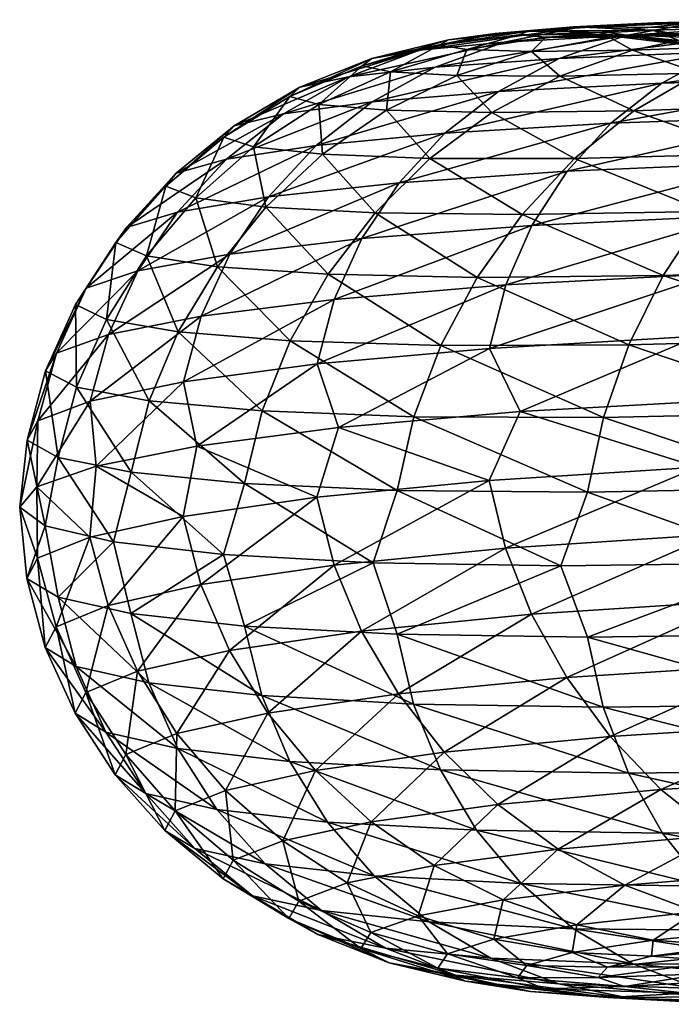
# Model space of a CAD drawing. Header units: metres. Extents: x -44 to 117, y -432 to 89.
# Tile 557 of 656: x -19 to -15.67, y -244.97 to -239.94. Entities that reach past the tile are written whole.
import ezdxf

# ---------------------------------------------------------------- set-up
doc = ezdxf.new("R2010")
doc.units = ezdxf.units.M
doc.layers.add('solid_125568', color=7, linetype='CONTINUOUS')

msp = doc.modelspace()

# ---------------------------------------------------------------- linework, layer by layer
at = {"layer": 'solid_125568'}
for points in [[(-15.161388, -239.943375, 937.069031), (-15.537132, -239.95842, 936.902649), (-16.144577, -239.983261, 938.622803)], [(-15.754086, -239.95871, 938.749451), (-15.161388, -239.943375, 937.069031), (-16.144577, -239.983261, 938.622803)], [(-14.754521, -239.943695, 935.255005), (-15.098618, -240.000183, 935.046082), (-15.899551, -240.024292, 936.730286)], [(-15.537132, -239.95842, 936.902649), (-14.754521, -239.943695, 935.255005), (-15.899551, -240.024292, 936.730286)], [(-14.781064, -239.978516, 937.225403), (-15.161388, -239.943375, 937.069031), (-15.754086, -239.95871, 938.749451)], [(-16.144577, -239.983261, 938.622803), (-16.521233, -240.058823, 938.488708), (-16.955233, -240.099228, 940.303101)], [(-16.568619, -240.013809, 940.397583), (-16.144577, -239.983261, 938.622803), (-16.955233, -240.099228, 940.303101)], [(-16.399488, -240.00177, 942.251343), (-16.806087, -240.04567, 942.207703), (-16.854954, -240.074402, 944.033203)], [(-16.447121, -240.020874, 944.034546), (-16.399488, -240.00177, 942.251343), (-16.854954, -240.074402, 944.033203)], [(-16.167818, -239.979614, 940.483215), (-16.568619, -240.013809, 940.397583), (-16.806087, -240.04567, 942.207703)], [(-16.399488, -240.00177, 942.251343), (-16.167818, -239.979614, 940.483215), (-16.806087, -240.04567, 942.207703)], [(-15.754086, -239.95871, 938.749451), (-16.144577, -239.983261, 938.622803), (-16.568619, -240.013809, 940.397583)], [(-16.167818, -239.979614, 940.483215), (-15.754086, -239.95871, 938.749451), (-16.568619, -240.013809, 940.397583)], [(-15.537132, -239.95842, 936.902649), (-15.899551, -240.024292, 936.730286), (-16.521233, -240.058823, 938.488708)], [(-16.144577, -239.983261, 938.622803), (-15.537132, -239.95842, 936.902649), (-16.521233, -240.058823, 938.488708)], [(-15.988106, -240.009155, 942.283508), (-16.399488, -240.00177, 942.251343), (-16.447121, -240.020874, 944.034546)], [(-15.762246, -239.996323, 940.5578), (-16.167818, -239.979614, 940.483215), (-16.399488, -240.00177, 942.251343)], [(-15.988106, -240.009155, 942.283508), (-15.762246, -239.996323, 940.5578), (-16.399488, -240.00177, 942.251343)], [(-15.098618, -240.000183, 935.046082), (-15.421824, -240.10817, 934.837585), (-16.239925, -240.141693, 936.556152)], [(-15.899551, -240.024292, 936.730286), (-15.098618, -240.000183, 935.046082), (-16.239925, -240.141693, 936.556152)], [(-15.358892, -239.984711, 938.865601), (-15.754086, -239.95871, 938.749451), (-16.167818, -239.979614, 940.483215)], [(-15.762246, -239.996323, 940.5578), (-15.358892, -239.984711, 938.865601), (-16.167818, -239.979614, 940.483215)], [(-15.581579, -240.067688, 942.303406), (-15.762246, -239.996323, 940.5578), (-15.988106, -240.009155, 942.283508)], [(-15.361416, -240.063629, 940.61969), (-15.358892, -239.984711, 938.865601), (-15.762246, -239.996323, 940.5578)], [(-15.581579, -240.067688, 942.303406), (-15.361416, -240.063629, 940.61969), (-15.762246, -239.996323, 940.5578)], [(-15.358892, -239.984711, 938.865601), (-14.781064, -239.978516, 937.225403), (-15.754086, -239.95871, 938.749451)], [(-16.806087, -240.04567, 942.207703), (-17.198303, -240.140976, 942.153625), (-17.248371, -240.17955, 944.019958)], [(-16.854954, -240.074402, 944.033203), (-16.806087, -240.04567, 942.207703), (-17.248371, -240.17955, 944.019958)], [(-16.568619, -240.013809, 940.397583), (-16.955233, -240.099228, 940.303101), (-17.198303, -240.140976, 942.153625)], [(-16.806087, -240.04567, 942.207703), (-16.568619, -240.013809, 940.397583), (-17.198303, -240.140976, 942.153625)], [(-15.899551, -240.024292, 936.730286), (-16.239925, -240.141693, 936.556152), (-16.874937, -240.185898, 938.350464)], [(-16.521233, -240.058823, 938.488708), (-15.899551, -240.024292, 936.730286), (-16.874937, -240.185898, 938.350464)], [(-16.447121, -240.020874, 944.034546), (-16.854954, -240.074402, 944.033203), (-16.713243, -240.095612, 945.854431)], [(-16.308788, -240.032639, 945.813538), (-16.447121, -240.020874, 944.034546), (-16.713243, -240.095612, 945.854431)], [(-16.308788, -240.032639, 945.813538), (-16.713243, -240.095612, 945.854431), (-16.381929, -240.105148, 947.651733)], [(-16.034544, -240.018997, 944.023865), (-15.988106, -240.009155, 942.283508), (-16.447121, -240.020874, 944.034546)], [(-16.034544, -240.018997, 944.023865), (-16.447121, -240.020874, 944.034546), (-16.308788, -240.032639, 945.813538)], [(-15.985439, -240.03299, 947.569153), (-16.308788, -240.032639, 945.813538), (-16.381929, -240.105148, 947.651733)], [(-15.985439, -240.03299, 947.569153), (-16.381929, -240.105148, 947.651733), (-15.866508, -240.099243, 949.405945)], [(-15.899682, -240.021698, 945.760071), (-16.034544, -240.018997, 944.023865), (-16.308788, -240.032639, 945.813538)], [(-15.899682, -240.021698, 945.760071), (-16.308788, -240.032639, 945.813538), (-15.985439, -240.03299, 947.569153)], [(-15.626884, -240.068848, 944.001465), (-15.988106, -240.009155, 942.283508), (-16.034544, -240.018997, 944.023865)], [(-15.495497, -240.063019, 945.695435), (-16.034544, -240.018997, 944.023865), (-15.899682, -240.021698, 945.760071)], [(-15.495497, -240.063019, 945.695435), (-15.626884, -240.068848, 944.001465), (-16.034544, -240.018997, 944.023865)], [(-15.626884, -240.068848, 944.001465), (-15.581579, -240.067688, 942.303406), (-15.988106, -240.009155, 942.283508)], [(-15.584445, -240.01326, 947.473511), (-15.985439, -240.03299, 947.569153), (-15.482441, -240.018295, 949.282715)], [(-15.584445, -240.01326, 947.473511), (-15.899682, -240.021698, 945.760071), (-15.985439, -240.03299, 947.569153)], [(-15.482441, -240.018295, 949.282715), (-15.985439, -240.03299, 947.569153), (-15.866508, -240.099243, 949.405945)], [(-15.188321, -240.046341, 947.367188), (-15.899682, -240.021698, 945.760071), (-15.584445, -240.01326, 947.473511)], [(-15.188321, -240.046341, 947.367188), (-15.495497, -240.063019, 945.695435), (-15.899682, -240.021698, 945.760071)], [(-15.482441, -240.018295, 949.282715), (-15.866508, -240.099243, 949.405945), (-15.172865, -240.074158, 951.097961)], [(-16.955233, -240.099228, 940.303101), (-17.318249, -240.23616, 940.202026), (-17.566544, -240.287842, 942.090515)], [(-17.198303, -240.140976, 942.153625), (-16.955233, -240.099228, 940.303101), (-17.566544, -240.287842, 942.090515)], [(-16.521233, -240.058823, 938.488708), (-16.874937, -240.185898, 938.350464), (-17.318249, -240.23616, 940.202026)], [(-16.955233, -240.099228, 940.303101), (-16.521233, -240.058823, 938.488708), (-17.318249, -240.23616, 940.202026)], [(-16.854954, -240.074402, 944.033203), (-17.248371, -240.17955, 944.019958), (-17.103415, -240.210434, 945.881897)], [(-16.713243, -240.095612, 945.854431), (-16.854954, -240.074402, 944.033203), (-17.103415, -240.210434, 945.881897)], [(-16.713243, -240.095612, 945.854431), (-17.103415, -240.210434, 945.881897), (-16.764425, -240.22934, 947.719421)], [(-16.381929, -240.105148, 947.651733), (-16.713243, -240.095612, 945.854431), (-16.764425, -240.22934, 947.719421)], [(-15.866508, -240.099243, 949.405945), (-16.381929, -240.105148, 947.651733), (-16.237032, -240.232437, 949.512878)], [(-15.866508, -240.099243, 949.405945), (-16.237032, -240.232437, 949.512878), (-15.527251, -240.215881, 951.242676)], [(-15.172865, -240.074158, 951.097961), (-15.866508, -240.099243, 949.405945), (-15.527251, -240.215881, 951.242676)], [(-14.430692, -240.089981, 933.213135), (-14.706332, -240.240265, 932.980103), (-15.716373, -240.267288, 934.634033)], [(-15.421824, -240.10817, 934.837585), (-14.430692, -240.089981, 933.213135), (-15.716373, -240.267288, 934.634033)], [(-17.198303, -240.140976, 942.153625), (-17.566544, -240.287842, 942.090515), (-17.617701, -240.336288, 943.995117)], [(-17.248371, -240.17955, 944.019958), (-17.198303, -240.140976, 942.153625), (-17.617701, -240.336288, 943.995117)], [(-16.239925, -240.141693, 936.556152), (-16.550079, -240.310043, 936.383789), (-17.197197, -240.36377, 938.210876)], [(-16.874937, -240.185898, 938.350464), (-16.239925, -240.141693, 936.556152), (-17.197197, -240.36377, 938.210876)], [(-16.381929, -240.105148, 947.651733), (-16.764425, -240.22934, 947.719421), (-16.237032, -240.232437, 949.512878)], [(-15.421824, -240.10817, 934.837585), (-15.716373, -240.267288, 934.634033), (-16.550079, -240.310043, 936.383789)], [(-16.239925, -240.141693, 936.556152), (-15.421824, -240.10817, 934.837585), (-16.550079, -240.310043, 936.383789)], [(-16.874937, -240.185898, 938.350464), (-17.197197, -240.36377, 938.210876), (-17.648954, -240.423721, 940.096191)], [(-17.318249, -240.23616, 940.202026), (-16.874937, -240.185898, 938.350464), (-17.648954, -240.423721, 940.096191)], [(-17.248371, -240.17955, 944.019958), (-17.617701, -240.336288, 943.995117), (-17.469656, -240.376877, 945.895264)], [(-17.103415, -240.210434, 945.881897), (-17.248371, -240.17955, 944.019958), (-17.469656, -240.376877, 945.895264)], [(-17.318249, -240.23616, 940.202026), (-17.648954, -240.423721, 940.096191), (-17.901968, -240.485168, 942.019165)], [(-17.566544, -240.287842, 942.090515), (-17.318249, -240.23616, 940.202026), (-17.901968, -240.485168, 942.019165)], [(-17.103415, -240.210434, 945.881897), (-17.469656, -240.376877, 945.895264), (-17.123425, -240.405228, 947.770508)], [(-16.764425, -240.22934, 947.719421), (-17.103415, -240.210434, 945.881897), (-17.123425, -240.405228, 947.770508)], [(-16.764425, -240.22934, 947.719421), (-17.123425, -240.405228, 947.770508), (-16.584753, -240.417374, 949.600769)], [(-16.237032, -240.232437, 949.512878), (-16.764425, -240.22934, 947.719421), (-16.584753, -240.417374, 949.600769)], [(-16.237032, -240.232437, 949.512878), (-16.584753, -240.417374, 949.600769), (-15.859788, -240.409424, 951.366028)], [(-15.527251, -240.215881, 951.242676), (-16.237032, -240.232437, 949.512878), (-15.859788, -240.409424, 951.366028)], [(-14.706332, -240.240265, 932.980103), (-14.950357, -240.436859, 932.758911), (-15.977139, -240.472351, 934.438904)], [(-15.716373, -240.267288, 934.634033), (-14.706332, -240.240265, 932.980103), (-15.977139, -240.472351, 934.438904)], [(-15.527251, -240.215881, 951.242676), (-15.859788, -240.409424, 951.366028), (-14.955002, -240.377472, 953.046448)], [(-17.566544, -240.287842, 942.090515), (-17.901968, -240.485168, 942.019165), (-17.954081, -240.54335, 943.958618)], [(-17.617701, -240.336288, 943.995117), (-17.566544, -240.287842, 942.090515), (-17.954081, -240.54335, 943.958618)], [(-15.716373, -240.267288, 934.634033), (-15.977139, -240.472351, 934.438904), (-16.824659, -240.523956, 936.216309)], [(-16.550079, -240.310043, 936.383789), (-15.716373, -240.267288, 934.634033), (-16.824659, -240.523956, 936.216309)], [(-17.617701, -240.336288, 943.995117), (-17.954081, -240.54335, 943.958618), (-17.803186, -240.593506, 945.893555)], [(-17.469656, -240.376877, 945.895264), (-17.617701, -240.336288, 943.995117), (-17.803186, -240.593506, 945.893555)], [(-16.550079, -240.310043, 936.383789), (-16.824659, -240.523956, 936.216309), (-17.482494, -240.586823, 938.072327)], [(-17.197197, -240.36377, 938.210876), (-16.550079, -240.310043, 936.383789), (-17.482494, -240.586823, 938.072327)], [(-17.197197, -240.36377, 938.210876), (-17.482494, -240.586823, 938.072327), (-17.941727, -240.656113, 939.987549)], [(-17.648954, -240.423721, 940.096191), (-17.197197, -240.36377, 938.210876), (-17.941727, -240.656113, 939.987549)], [(-17.469656, -240.376877, 945.895264), (-17.803186, -240.593506, 945.893555), (-17.450321, -240.631165, 947.80304)], [(-17.123425, -240.405228, 947.770508), (-17.469656, -240.376877, 945.895264), (-17.450321, -240.631165, 947.80304)], [(-17.123425, -240.405228, 947.770508), (-17.450321, -240.631165, 947.80304), (-16.90134, -240.652283, 949.666809)], [(-16.584753, -240.417374, 949.600769), (-17.123425, -240.405228, 947.770508), (-16.90134, -240.652283, 949.666809)], [(-14.955002, -240.377472, 953.046448), (-15.859788, -240.409424, 951.366028), (-15.240424, -240.62883, 953.175476)], [(-17.648954, -240.423721, 940.096191), (-17.941727, -240.656113, 939.987549), (-18.198919, -240.726959, 941.940979)], [(-17.901968, -240.485168, 942.019165), (-17.648954, -240.423721, 940.096191), (-18.198919, -240.726959, 941.940979)], [(-16.584753, -240.417374, 949.600769), (-16.90134, -240.652283, 949.666809), (-16.16251, -240.652817, 951.464355)], [(-15.859788, -240.409424, 951.366028), (-16.584753, -240.417374, 949.600769), (-16.16251, -240.652817, 951.464355)], [(-14.950357, -240.436859, 932.758911), (-15.158666, -240.673492, 932.553711), (-16.19977, -240.716904, 934.25592)], [(-15.977139, -240.472351, 934.438904), (-14.950357, -240.436859, 932.758911), (-16.19977, -240.716904, 934.25592)], [(-15.859788, -240.409424, 951.366028), (-16.16251, -240.652817, 951.464355), (-15.240424, -240.62883, 953.175476)], [(-17.901968, -240.485168, 942.019165), (-18.198919, -240.726959, 941.940979), (-18.251877, -240.79451, 943.911255)], [(-17.954081, -240.54335, 943.958618), (-17.901968, -240.485168, 942.019165), (-18.251877, -240.79451, 943.911255)], [(-15.977139, -240.472351, 934.438904), (-16.19977, -240.716904, 934.25592), (-17.059114, -240.776794, 936.056885)], [(-16.824659, -240.523956, 936.216309), (-15.977139, -240.472351, 934.438904), (-17.059114, -240.776794, 936.056885)], [(-17.954081, -240.54335, 943.958618), (-18.251877, -240.79451, 943.911255), (-18.098461, -240.853912, 945.876892)], [(-17.803186, -240.593506, 945.893555), (-17.954081, -240.54335, 943.958618), (-18.098461, -240.853912, 945.876892)], [(-16.824659, -240.523956, 936.216309), (-17.059114, -240.776794, 936.056885), (-17.72613, -240.848236, 937.9375)], [(-17.482494, -240.586823, 938.072327), (-16.824659, -240.523956, 936.216309), (-17.72613, -240.848236, 937.9375)], [(-17.482494, -240.586823, 938.072327), (-17.72613, -240.848236, 937.9375), (-18.191774, -240.926285, 939.878174)], [(-17.941727, -240.656113, 939.987549), (-17.482494, -240.586823, 938.072327), (-18.191774, -240.926285, 939.878174)], [(-17.803186, -240.593506, 945.893555), (-18.098461, -240.853912, 945.876892), (-17.739721, -240.900574, 947.816772)], [(-17.450321, -240.631165, 947.80304), (-17.803186, -240.593506, 945.893555), (-17.739721, -240.900574, 947.816772)], [(-17.941727, -240.656113, 939.987549), (-18.191774, -240.926285, 939.878174), (-18.452562, -241.005966, 941.857605)], [(-18.198919, -240.726959, 941.940979), (-17.941727, -240.656113, 939.987549), (-18.452562, -241.005966, 941.857605)], [(-17.450321, -240.631165, 947.80304), (-17.739721, -240.900574, 947.816772), (-17.181614, -240.930359, 949.710083)], [(-16.90134, -240.652283, 949.666809), (-17.450321, -240.631165, 947.80304), (-17.181614, -240.930359, 949.710083)], [(-16.90134, -240.652283, 949.666809), (-17.181614, -240.930359, 949.710083), (-16.430508, -240.939133, 951.536194)], [(-16.16251, -240.652817, 951.464355), (-16.90134, -240.652283, 949.666809), (-16.430508, -240.939133, 951.536194)], [(-16.16251, -240.652817, 951.464355), (-16.430508, -240.939133, 951.536194), (-15.493108, -240.922852, 953.274475)], [(-15.240424, -240.62883, 953.175476), (-16.16251, -240.652817, 951.464355), (-15.493108, -240.922852, 953.274475)], [(-15.158666, -240.673492, 932.553711), (-15.327347, -240.943954, 932.368652), (-16.380075, -240.994537, 934.088806)], [(-16.19977, -240.716904, 934.25592), (-15.158666, -240.673492, 932.553711), (-16.380075, -240.994537, 934.088806)], [(-18.198919, -240.726959, 941.940979), (-18.452562, -241.005966, 941.857605), (-18.506268, -241.082336, 943.854126)], [(-18.251877, -240.79451, 943.911255), (-18.198919, -240.726959, 941.940979), (-18.506268, -241.082336, 943.854126)], [(-16.19977, -240.716904, 934.25592), (-16.380075, -240.994537, 934.088806), (-17.249022, -241.061966, 935.908813)], [(-17.059114, -240.776794, 936.056885), (-16.19977, -240.716904, 934.25592), (-17.249022, -241.061966, 935.908813)], [(-18.251877, -240.79451, 943.911255), (-18.506268, -241.082336, 943.854126), (-18.350723, -241.150436, 945.846008)], [(-18.098461, -240.853912, 945.876892), (-18.251877, -240.79451, 943.911255), (-18.350723, -241.150436, 945.846008)], [(-17.059114, -240.776794, 936.056885), (-17.249022, -241.061966, 935.908813), (-17.923496, -241.141205, 937.809326)], [(-17.72613, -240.848236, 937.9375), (-17.059114, -240.776794, 936.056885), (-17.923496, -241.141205, 937.809326)], [(-17.72613, -240.848236, 937.9375), (-17.923496, -241.141205, 937.809326), (-18.39436, -241.227219, 939.77063)], [(-18.191774, -240.926285, 939.878174), (-17.72613, -240.848236, 937.9375), (-18.39436, -241.227219, 939.77063)], [(-18.098461, -240.853912, 945.876892), (-18.350723, -241.150436, 945.846008), (-17.986994, -241.205582, 947.811768)], [(-17.739721, -240.900574, 947.816772), (-18.098461, -240.853912, 945.876892), (-17.986994, -241.205582, 947.811768)], [(-17.739721, -240.900574, 947.816772), (-17.986994, -241.205582, 947.811768), (-17.421116, -241.243546, 949.730408)], [(-17.181614, -240.930359, 949.710083), (-17.739721, -240.900574, 947.816772), (-17.421116, -241.243546, 949.730408)], [(-18.191774, -240.926285, 939.878174), (-18.39436, -241.227219, 939.77063), (-18.658083, -241.314957, 941.771118)], [(-18.452562, -241.005966, 941.857605), (-18.191774, -240.926285, 939.878174), (-18.658083, -241.314957, 941.771118)], [(-17.181614, -240.930359, 949.710083), (-17.421116, -241.243546, 949.730408), (-16.65955, -241.260101, 951.580872)], [(-16.430508, -240.939133, 951.536194), (-17.181614, -240.930359, 949.710083), (-16.65955, -241.260101, 951.580872)], [(-16.430508, -240.939133, 951.536194), (-16.65955, -241.260101, 951.580872), (-15.709091, -241.251129, 953.342346)], [(-15.327347, -240.943954, 932.368652), (-15.452559, -241.242004, 932.208191), (-16.513924, -241.298843, 933.94165)], [(-16.380075, -240.994537, 934.088806), (-15.327347, -240.943954, 932.368652), (-16.513924, -241.298843, 933.94165)], [(-15.493108, -240.922852, 953.274475), (-16.430508, -240.939133, 951.536194), (-15.709091, -241.251129, 953.342346)], [(-15.493108, -240.922852, 953.274475), (-15.709091, -241.251129, 953.342346), (-14.58086, -241.213226, 954.996155)], [(-18.452562, -241.005966, 941.857605), (-18.658083, -241.314957, 941.771118), (-18.71242, -241.399368, 943.788818)], [(-18.506268, -241.082336, 943.854126), (-18.452562, -241.005966, 941.857605), (-18.71242, -241.399368, 943.788818)], [(-16.380075, -240.994537, 934.088806), (-16.513924, -241.298843, 933.94165), (-17.390005, -241.372849, 935.775696)], [(-17.249022, -241.061966, 935.908813), (-16.380075, -240.994537, 934.088806), (-17.390005, -241.372849, 935.775696)], [(-18.506268, -241.082336, 943.854126), (-18.71242, -241.399368, 943.788818), (-18.555172, -241.475403, 945.80188)], [(-18.350723, -241.150436, 945.846008), (-18.506268, -241.082336, 943.854126), (-18.555172, -241.475403, 945.80188)], [(-17.249022, -241.061966, 935.908813), (-17.390005, -241.372849, 935.775696), (-18.070026, -241.458893, 937.690979)], [(-17.923496, -241.141205, 937.809326), (-17.249022, -241.061966, 935.908813), (-18.070026, -241.458893, 937.690979)], [(-18.350723, -241.150436, 945.846008), (-18.555172, -241.475403, 945.80188), (-18.187422, -241.538315, 947.788635)], [(-17.923496, -241.141205, 937.809326), (-18.070026, -241.458893, 937.690979), (-18.544771, -241.55188, 939.66748)], [(-18.39436, -241.227219, 939.77063), (-17.923496, -241.141205, 937.809326), (-18.544771, -241.55188, 939.66748)], [(-17.986994, -241.205582, 947.811768), (-18.350723, -241.150436, 945.846008), (-18.187422, -241.538315, 947.788635)], [(-17.986994, -241.205582, 947.811768), (-18.187422, -241.538315, 947.788635), (-17.615269, -241.583771, 949.727661)], [(-17.421116, -241.243546, 949.730408), (-17.986994, -241.205582, 947.811768), (-17.615269, -241.583771, 949.727661)], [(-18.39436, -241.227219, 939.77063), (-18.544771, -241.55188, 939.66748), (-18.810682, -241.646667, 941.683533)], [(-18.658083, -241.314957, 941.771118), (-18.39436, -241.227219, 939.77063), (-18.810682, -241.646667, 941.683533)], [(-17.421116, -241.243546, 949.730408), (-17.615269, -241.583771, 949.727661), (-16.845245, -241.607483, 951.5979)], [(-16.65955, -241.260101, 951.580872), (-17.421116, -241.243546, 949.730408), (-16.845245, -241.607483, 951.5979)], [(-16.65955, -241.260101, 951.580872), (-16.845245, -241.607483, 951.5979), (-15.884227, -241.605225, 953.378174)], [(-15.709091, -241.251129, 953.342346), (-16.65955, -241.260101, 951.580872), (-15.884227, -241.605225, 953.378174)], [(-15.452559, -241.242004, 932.208191), (-15.530466, -241.561417, 932.07666), (-16.597189, -241.623413, 933.818359)], [(-16.513924, -241.298843, 933.94165), (-15.452559, -241.242004, 932.208191), (-16.597189, -241.623413, 933.818359)], [(-15.709091, -241.251129, 953.342346), (-15.884227, -241.605225, 953.378174), (-14.743452, -241.573547, 955.049683)], [(-14.58086, -241.213226, 954.996155), (-15.709091, -241.251129, 953.342346), (-14.743452, -241.573547, 955.049683)], [(-16.513924, -241.298843, 933.94165), (-16.597189, -241.623413, 933.818359), (-17.477695, -241.702835, 935.661133)], [(-17.390005, -241.372849, 935.775696), (-16.513924, -241.298843, 933.94165), (-17.477695, -241.702835, 935.661133)], [(-18.658083, -241.314957, 941.771118), (-18.810682, -241.646667, 941.683533), (-18.865492, -241.738144, 943.71698)], [(-18.71242, -241.399368, 943.788818), (-18.658083, -241.314957, 941.771118), (-18.865492, -241.738144, 943.71698)], [(-18.71242, -241.399368, 943.788818), (-18.865492, -241.738144, 943.71698), (-18.706989, -241.821182, 945.745728)], [(-18.555172, -241.475403, 945.80188), (-18.71242, -241.399368, 943.788818), (-18.706989, -241.821182, 945.745728)], [(-17.390005, -241.372849, 935.775696), (-17.477695, -241.702835, 935.661133), (-18.161152, -241.79451, 937.58551)], [(-18.070026, -241.458893, 937.690979), (-17.390005, -241.372849, 935.775696), (-18.161152, -241.79451, 937.58551)], [(-18.070026, -241.458893, 937.690979), (-18.161152, -241.79451, 937.58551), (-18.638296, -241.893265, 939.571411)], [(-18.544771, -241.55188, 939.66748), (-18.070026, -241.458893, 937.690979), (-18.638296, -241.893265, 939.571411)], [(-18.555172, -241.475403, 945.80188), (-18.706989, -241.821182, 945.745728), (-18.33626, -241.89093, 947.747986)], [(-18.187422, -241.538315, 947.788635), (-18.555172, -241.475403, 945.80188), (-18.33626, -241.89093, 947.747986)], [(-18.544771, -241.55188, 939.66748), (-18.638296, -241.893265, 939.571411), (-18.905556, -241.993912, 941.597046)], [(-18.810682, -241.646667, 941.683533), (-18.544771, -241.55188, 939.66748), (-18.905556, -241.993912, 941.597046)], [(-18.187422, -241.538315, 947.788635), (-18.33626, -241.89093, 947.747986), (-17.759457, -241.942993, 949.702209)], [(-17.615269, -241.583771, 949.727661), (-18.187422, -241.538315, 947.788635), (-17.759457, -241.942993, 949.702209)], [(-16.597189, -241.623413, 933.818359), (-15.530466, -241.561417, 932.07666), (-16.440639, -241.946381, 933.39032)], [(-15.530466, -241.561417, 932.07666), (-15.327639, -241.88414, 931.65155), (-16.440639, -241.946381, 933.39032)], [(-17.615269, -241.583771, 949.727661), (-17.759457, -241.942993, 949.702209), (-16.983164, -241.973022, 951.587036)], [(-16.845245, -241.607483, 951.5979), (-17.615269, -241.583771, 949.727661), (-16.983164, -241.973022, 951.587036)], [(-16.845245, -241.607483, 951.5979), (-16.983164, -241.973022, 951.587036), (-16.014309, -241.976715, 953.381287)], [(-15.884227, -241.605225, 953.378174), (-16.845245, -241.607483, 951.5979), (-16.014309, -241.976715, 953.381287)], [(-15.884227, -241.605225, 953.378174), (-16.014309, -241.976715, 953.381287), (-14.864228, -241.950562, 955.065918)], [(-14.743452, -241.573547, 955.049683), (-15.884227, -241.605225, 953.378174), (-14.864228, -241.950562, 955.065918)], [(-18.810682, -241.646667, 941.683533), (-18.905556, -241.993912, 941.597046), (-18.960651, -242.091248, 943.640198)], [(-18.865492, -241.738144, 943.71698), (-18.810682, -241.646667, 941.683533), (-18.960651, -242.091248, 943.640198)], [(-17.477695, -241.702835, 935.661133), (-16.597189, -241.623413, 933.818359), (-17.368574, -242.027863, 935.242493)], [(-16.597189, -241.623413, 933.818359), (-16.440639, -241.946381, 933.39032), (-17.368574, -242.027863, 935.242493)], [(-18.161152, -241.79451, 937.58551), (-17.477695, -241.702835, 935.661133), (-18.092777, -242.122482, 937.171692)], [(-17.477695, -241.702835, 935.661133), (-17.368574, -242.027863, 935.242493), (-18.092777, -242.122482, 937.171692)], [(-18.865492, -241.738144, 943.71698), (-18.960651, -242.091248, 943.640198), (-18.801357, -242.180099, 945.67865)], [(-18.706989, -241.821182, 945.745728), (-18.865492, -241.738144, 943.71698), (-18.801357, -242.180099, 945.67865)], [(-18.638296, -241.893265, 939.571411), (-18.161152, -241.79451, 937.58551), (-18.607792, -242.225128, 939.163879)], [(-18.161152, -241.79451, 937.58551), (-18.092777, -242.122482, 937.171692), (-18.607792, -242.225128, 939.163879)], [(-18.706989, -241.821182, 945.745728), (-18.801357, -242.180099, 945.67865), (-18.428764, -242.255554, 947.69043)], [(-18.33626, -241.89093, 947.747986), (-18.706989, -241.821182, 945.745728), (-18.428764, -242.255554, 947.69043)], [(-18.638296, -241.893265, 939.571411), (-18.607792, -242.225128, 939.163879), (-18.911386, -242.331116, 941.209839)], [(-18.905556, -241.993912, 941.597046), (-18.638296, -241.893265, 939.571411), (-18.911386, -242.331116, 941.209839)], [(-18.33626, -241.89093, 947.747986), (-18.428764, -242.255554, 947.69043), (-17.84906, -242.313156, 949.654053)], [(-17.759457, -241.942993, 949.702209), (-18.33626, -241.89093, 947.747986), (-17.84906, -242.313156, 949.654053)], [(-16.440639, -241.946381, 933.39032), (-15.327639, -241.88414, 931.65155), (-15.53138, -242.230026, 931.91626)], [(-17.759457, -241.942993, 949.702209), (-17.84906, -242.313156, 949.654053), (-17.068859, -242.34848, 951.547974)], [(-16.983164, -241.973022, 951.587036), (-17.759457, -241.942993, 949.702209), (-17.068859, -242.34848, 951.547974)], [(-17.368574, -242.027863, 935.242493), (-16.440639, -241.946381, 933.39032), (-16.598127, -242.297974, 933.657898)], [(-16.440639, -241.946381, 933.39032), (-15.53138, -242.230026, 931.91626), (-16.598127, -242.297974, 933.657898)], [(-14.864228, -241.950562, 955.065918), (-16.014309, -241.976715, 953.381287), (-14.939252, -242.335678, 955.043701)], [(-18.905556, -241.993912, 941.597046), (-18.911386, -242.331116, 941.209839), (-18.998182, -242.434586, 943.277588)], [(-18.960651, -242.091248, 943.640198), (-18.905556, -241.993912, 941.597046), (-18.998182, -242.434586, 943.277588)], [(-16.983164, -241.973022, 951.587036), (-17.068859, -242.34848, 951.547974), (-16.095127, -242.357178, 953.350891)], [(-16.014309, -241.976715, 953.381287), (-16.983164, -241.973022, 951.587036), (-16.095127, -242.357178, 953.350891)], [(-16.014309, -241.976715, 953.381287), (-16.095127, -242.357178, 953.350891), (-14.939252, -242.335678, 955.043701)], [(-18.092777, -242.122482, 937.171692), (-17.368574, -242.027863, 935.242493), (-17.478645, -242.383682, 935.50061)], [(-17.368574, -242.027863, 935.242493), (-16.598127, -242.297974, 933.657898), (-17.478645, -242.383682, 935.50061)], [(-18.960651, -242.091248, 943.640198), (-18.998182, -242.434586, 943.277588), (-18.86718, -242.529541, 945.331482)], [(-18.801357, -242.180099, 945.67865), (-18.960651, -242.091248, 943.640198), (-18.86718, -242.529541, 945.331482)], [(-18.607792, -242.225128, 939.163879), (-18.092777, -242.122482, 937.171692), (-18.162106, -242.481934, 937.424866)], [(-18.092777, -242.122482, 937.171692), (-17.478645, -242.383682, 935.50061), (-18.162106, -242.481934, 937.424866)], [(-18.801357, -242.180099, 945.67865), (-18.86718, -242.529541, 945.331482), (-18.519241, -242.611618, 947.363831)], [(-18.428764, -242.255554, 947.69043), (-18.801357, -242.180099, 945.67865), (-18.519241, -242.611618, 947.363831)], [(-18.911386, -242.331116, 941.209839), (-18.607792, -242.225128, 939.163879), (-18.639242, -242.587463, 939.410583)], [(-18.607792, -242.225128, 939.163879), (-18.162106, -242.481934, 937.424866), (-18.639242, -242.587463, 939.410583)], [(-18.428764, -242.255554, 947.69043), (-18.519241, -242.611618, 947.363831), (-17.956631, -242.676346, 949.361206)], [(-17.84906, -242.313156, 949.654053), (-18.428764, -242.255554, 947.69043), (-17.956631, -242.676346, 949.361206)], [(-16.598127, -242.297974, 933.657898), (-15.53138, -242.230026, 931.91626), (-16.515476, -242.64328, 933.621338)], [(-15.53138, -242.230026, 931.91626), (-15.454012, -242.574326, 931.888123), (-16.515476, -242.64328, 933.621338)], [(-17.84906, -242.313156, 949.654053), (-17.956631, -242.676346, 949.361206), (-17.191193, -242.718521, 951.281799)], [(-17.068859, -242.34848, 951.547974), (-17.84906, -242.313156, 949.654053), (-17.191193, -242.718521, 951.281799)], [(-17.478645, -242.383682, 935.50061), (-16.598127, -242.297974, 933.657898), (-17.39164, -242.730103, 935.455139)], [(-16.598127, -242.297974, 933.657898), (-16.515476, -242.64328, 933.621338), (-17.39164, -242.730103, 935.455139)], [(-18.998182, -242.434586, 943.277588), (-18.911386, -242.331116, 941.209839), (-18.906483, -242.695023, 941.436035)], [(-18.911386, -242.331116, 941.209839), (-18.639242, -242.587463, 939.410583), (-18.906483, -242.695023, 941.436035)], [(-17.068859, -242.34848, 951.547974), (-17.191193, -242.718521, 951.281799), (-16.232397, -242.733917, 953.104736)], [(-16.095127, -242.357178, 953.350891), (-17.068859, -242.34848, 951.547974), (-16.232397, -242.733917, 953.104736)], [(-16.095127, -242.357178, 953.350891), (-16.232397, -242.733917, 953.104736), (-15.083064, -242.718872, 954.825623)], [(-14.939252, -242.335678, 955.043701), (-16.095127, -242.357178, 953.350891), (-15.083064, -242.718872, 954.825623)], [(-18.162106, -242.481934, 937.424866), (-17.478645, -242.383682, 935.50061), (-18.071724, -242.829529, 937.370056)], [(-17.478645, -242.383682, 935.50061), (-17.39164, -242.730103, 935.455139), (-18.071724, -242.829529, 937.370056)], [(-18.998182, -242.434586, 943.277588), (-18.906483, -242.695023, 941.436035), (-18.961548, -242.799347, 943.479004)], [(-18.86718, -242.529541, 945.331482), (-18.998182, -242.434586, 943.277588), (-18.961548, -242.799347, 943.479004)], [(-18.639242, -242.587463, 939.410583), (-18.162106, -242.481934, 937.424866), (-18.546513, -242.936325, 939.34613)], [(-18.162106, -242.481934, 937.424866), (-18.071724, -242.829529, 937.370056), (-18.546513, -242.936325, 939.34613)], [(-18.86718, -242.529541, 945.331482), (-18.961548, -242.799347, 943.479004), (-18.802214, -242.895142, 945.517334)], [(-18.519241, -242.611618, 947.363831), (-18.86718, -242.529541, 945.331482), (-18.802214, -242.895142, 945.517334)], [(-18.906483, -242.695023, 941.436035), (-18.639242, -242.587463, 939.410583), (-18.812449, -243.045212, 941.361755)], [(-18.639242, -242.587463, 939.410583), (-18.546513, -242.936325, 939.34613), (-18.812449, -243.045212, 941.361755)], [(-18.519241, -242.611618, 947.363831), (-18.802214, -242.895142, 945.517334), (-18.429573, -242.977463, 947.529053)], [(-17.956631, -242.676346, 949.361206), (-18.519241, -242.611618, 947.363831), (-18.429573, -242.977463, 947.529053)], [(-16.515476, -242.64328, 933.621338), (-15.454012, -242.574326, 931.888123), (-16.382074, -242.981277, 933.615051)], [(-15.454012, -242.574326, 931.888123), (-15.329153, -242.91272, 931.895203), (-16.382074, -242.981277, 933.615051)], [(-17.39164, -242.730103, 935.455139), (-16.515476, -242.64328, 933.621338), (-17.251192, -243.067703, 935.43457)], [(-16.515476, -242.64328, 933.621338), (-16.382074, -242.981277, 933.615051), (-17.251192, -243.067703, 935.43457)], [(-18.961548, -242.799347, 943.479004), (-18.906483, -242.695023, 941.436035), (-18.867264, -243.150894, 943.394775)], [(-18.906483, -242.695023, 941.436035), (-18.812449, -243.045212, 941.361755), (-18.867264, -243.150894, 943.394775)], [(-17.956631, -242.676346, 949.361206), (-18.429573, -242.977463, 947.529053), (-17.84981, -243.041763, 949.492615)], [(-17.191193, -242.718521, 951.281799), (-17.956631, -242.676346, 949.361206), (-17.84981, -243.041763, 949.492615)], [(-17.191193, -242.718521, 951.281799), (-17.84981, -243.041763, 949.492615), (-17.069542, -243.083542, 951.386536)], [(-16.232397, -242.733917, 953.104736), (-17.191193, -242.718521, 951.281799), (-17.069542, -243.083542, 951.386536)], [(-15.083064, -242.718872, 954.825623), (-16.232397, -242.733917, 953.104736), (-16.095736, -243.098389, 953.189575)], [(-15.083064, -242.718872, 954.825623), (-16.095736, -243.098389, 953.189575), (-14.939779, -243.082657, 954.882568)], [(-18.071724, -242.829529, 937.370056), (-17.39164, -242.730103, 935.455139), (-17.925816, -243.166794, 937.334473)], [(-17.39164, -242.730103, 935.455139), (-17.251192, -243.067703, 935.43457), (-17.925816, -243.166794, 937.334473)], [(-16.232397, -242.733917, 953.104736), (-17.069542, -243.083542, 951.386536), (-16.095736, -243.098389, 953.189575)], [(-18.961548, -242.799347, 943.479004), (-18.867264, -243.150894, 943.394775), (-18.708746, -243.248093, 945.423157)], [(-18.802214, -242.895142, 945.517334), (-18.961548, -242.799347, 943.479004), (-18.708746, -243.248093, 945.423157)], [(-18.546513, -242.936325, 939.34613), (-18.071724, -242.829529, 937.370056), (-18.396799, -243.2733, 939.295105)], [(-18.071724, -242.829529, 937.370056), (-17.925816, -243.166794, 937.334473), (-18.396799, -243.2733, 939.295105)], [(-18.802214, -242.895142, 945.517334), (-18.708746, -243.248093, 945.423157), (-18.337982, -243.331833, 947.42511)], [(-18.429573, -242.977463, 947.529053), (-18.802214, -242.895142, 945.517334), (-18.337982, -243.331833, 947.42511)], [(-16.382074, -242.981277, 933.615051), (-15.329153, -242.91272, 931.895203), (-16.20224, -243.304504, 933.638672)], [(-15.329153, -242.91272, 931.895203), (-15.160863, -243.237747, 931.93689), (-16.20224, -243.304504, 933.638672)], [(-18.812449, -243.045212, 941.361755), (-18.546513, -242.936325, 939.34613), (-18.660618, -243.381927, 941.294922)], [(-18.546513, -242.936325, 939.34613), (-18.396799, -243.2733, 939.295105), (-18.660618, -243.381927, 941.294922)], [(-18.429573, -242.977463, 947.529053), (-18.337982, -243.331833, 947.42511), (-17.761126, -243.397552, 949.379211)], [(-17.84981, -243.041763, 949.492615), (-18.429573, -242.977463, 947.529053), (-17.761126, -243.397552, 949.379211)], [(-17.251192, -243.067703, 935.43457), (-16.382074, -242.981277, 933.615051), (-17.061829, -243.389099, 935.438965)], [(-16.382074, -242.981277, 933.615051), (-16.20224, -243.304504, 933.638672), (-17.061829, -243.389099, 935.438965)], [(-18.867264, -243.150894, 943.394775), (-18.812449, -243.045212, 941.361755), (-18.715019, -243.487411, 943.312012)], [(-18.812449, -243.045212, 941.361755), (-18.660618, -243.381927, 941.294922), (-18.715019, -243.487411, 943.312012)], [(-17.925816, -243.166794, 937.334473), (-17.251192, -243.067703, 935.43457), (-17.729061, -243.486343, 937.318787)], [(-17.84981, -243.041763, 949.492615), (-17.761126, -243.397552, 949.379211), (-16.984758, -243.44075, 951.264099)], [(-17.069542, -243.083542, 951.386536), (-17.84981, -243.041763, 949.492615), (-16.984758, -243.44075, 951.264099)], [(-17.251192, -243.067703, 935.43457), (-17.061829, -243.389099, 935.438965), (-17.729061, -243.486343, 937.318787)], [(-17.069542, -243.083542, 951.386536), (-16.984758, -243.44075, 951.264099), (-16.015814, -243.45697, 953.058533)], [(-16.095736, -243.098389, 953.189575), (-17.069542, -243.083542, 951.386536), (-16.015814, -243.45697, 953.058533)], [(-14.939779, -243.082657, 954.882568), (-16.095736, -243.098389, 953.189575), (-14.865625, -243.442596, 954.74353)], [(-16.095736, -243.098389, 953.189575), (-16.015814, -243.45697, 953.058533), (-14.865625, -243.442596, 954.74353)], [(-18.867264, -243.150894, 943.394775), (-18.715019, -243.487411, 943.312012), (-18.55781, -243.584488, 945.324585)], [(-18.708746, -243.248093, 945.423157), (-18.867264, -243.150894, 943.394775), (-18.55781, -243.584488, 945.324585)], [(-18.396799, -243.2733, 939.295105), (-17.925816, -243.166794, 937.334473), (-18.194887, -243.591003, 939.258667)], [(-17.925816, -243.166794, 937.334473), (-17.729061, -243.486343, 937.318787), (-18.194887, -243.591003, 939.258667)], [(-18.708746, -243.248093, 945.423157), (-18.55781, -243.584488, 945.324585), (-18.190065, -243.668152, 947.310913)], [(-18.337982, -243.331833, 947.42511), (-18.708746, -243.248093, 945.423157), (-18.190065, -243.668152, 947.310913)], [(-18.660618, -243.381927, 941.294922), (-18.396799, -243.2733, 939.295105), (-18.455824, -243.697845, 941.237244)], [(-18.396799, -243.2733, 939.295105), (-18.194887, -243.591003, 939.258667), (-18.455824, -243.697845, 941.237244)], [(-16.20224, -243.304504, 933.638672), (-15.160863, -243.237747, 931.93689), (-15.980275, -243.605545, 933.691772)], [(-15.160863, -243.237747, 931.93689), (-14.953191, -243.541962, 932.012268), (-15.980275, -243.605545, 933.691772)], [(-17.061829, -243.389099, 935.438965), (-16.20224, -243.304504, 933.638672), (-16.828064, -243.686874, 935.468506)], [(-16.20224, -243.304504, 933.638672), (-15.980275, -243.605545, 933.691772), (-16.828064, -243.686874, 935.468506)], [(-18.337982, -243.331833, 947.42511), (-18.190065, -243.668152, 947.310913), (-17.617889, -243.733871, 949.249756)], [(-17.761126, -243.397552, 949.379211), (-18.337982, -243.331833, 947.42511), (-17.617889, -243.733871, 949.249756)], [(-18.715019, -243.487411, 943.312012), (-18.660618, -243.381927, 941.294922), (-18.50964, -243.801605, 943.232971)], [(-18.660618, -243.381927, 941.294922), (-18.455824, -243.697845, 941.237244), (-18.50964, -243.801605, 943.232971)], [(-17.761126, -243.397552, 949.379211), (-17.617889, -243.733871, 949.249756), (-16.847816, -243.77713, 951.119995)], [(-16.984758, -243.44075, 951.264099), (-17.761126, -243.397552, 949.379211), (-16.847816, -243.77713, 951.119995)], [(-17.729061, -243.486343, 937.318787), (-17.061829, -243.389099, 935.438965), (-17.486132, -243.780792, 937.323547)], [(-17.061829, -243.389099, 935.438965), (-16.828064, -243.686874, 935.468506), (-17.486132, -243.780792, 937.323547)], [(-16.984758, -243.44075, 951.264099), (-16.847816, -243.77713, 951.119995), (-15.886716, -243.793472, 952.900574)], [(-16.015814, -243.45697, 953.058533), (-16.984758, -243.44075, 951.264099), (-15.886716, -243.793472, 952.900574)], [(-14.865625, -243.442596, 954.74353), (-16.015814, -243.45697, 953.058533), (-14.745831, -243.779266, 954.572632)], [(-16.015814, -243.45697, 953.058533), (-15.886716, -243.793472, 952.900574), (-14.745831, -243.779266, 954.572632)], [(-18.715019, -243.487411, 943.312012), (-18.50964, -243.801605, 943.232971), (-18.35417, -243.897034, 945.224121)], [(-18.55781, -243.584488, 945.324585), (-18.715019, -243.487411, 943.312012), (-18.35417, -243.897034, 945.224121)], [(-18.194887, -243.591003, 939.258667), (-17.729061, -243.486343, 937.318787), (-17.945555, -243.882111, 939.237793)], [(-17.729061, -243.486343, 937.318787), (-17.486132, -243.780792, 937.323547), (-17.945555, -243.882111, 939.237793)], [(-15.980275, -243.605545, 933.691772), (-14.953191, -243.541962, 932.012268), (-15.720454, -243.876984, 933.774048)], [(-14.953191, -243.541962, 932.012268), (-14.710142, -243.817917, 932.120483), (-15.720454, -243.876984, 933.774048)], [(-18.55781, -243.584488, 945.324585), (-18.35417, -243.897034, 945.224121), (-17.990475, -243.979141, 947.189392)], [(-18.190065, -243.668152, 947.310913), (-18.55781, -243.584488, 945.324585), (-17.990475, -243.979141, 947.189392)], [(-18.455824, -243.697845, 941.237244), (-18.194887, -243.591003, 939.258667), (-18.202892, -243.985626, 941.190247)], [(-18.194887, -243.591003, 939.258667), (-17.945555, -243.882111, 939.237793), (-18.202892, -243.985626, 941.190247)], [(-16.828064, -243.686874, 935.468506), (-15.980275, -243.605545, 933.691772), (-16.554386, -243.953629, 935.523132)], [(-15.980275, -243.605545, 933.691772), (-15.720454, -243.876984, 933.774048), (-16.554386, -243.953629, 935.523132)], [(-18.190065, -243.668152, 947.310913), (-17.990475, -243.979141, 947.189392), (-17.424593, -244.043442, 949.107788)], [(-17.617889, -243.733871, 949.249756), (-18.190065, -243.668152, 947.310913), (-17.424593, -244.043442, 949.107788)], [(-18.50964, -243.801605, 943.232971), (-18.455824, -243.697845, 941.237244), (-18.255953, -244.086136, 943.159607)], [(-18.455824, -243.697845, 941.237244), (-18.202892, -243.985626, 941.190247), (-18.255953, -244.086136, 943.159607)], [(-17.486132, -243.780792, 937.323547), (-16.828064, -243.686874, 935.468506), (-17.201679, -244.042755, 937.349304)], [(-16.828064, -243.686874, 935.468506), (-16.554386, -243.953629, 935.523132), (-17.201679, -244.042755, 937.349304)], [(-17.617889, -243.733871, 949.249756), (-17.424593, -244.043442, 949.107788), (-16.662981, -244.085403, 950.958252)], [(-16.847816, -243.77713, 951.119995), (-17.617889, -243.733871, 949.249756), (-16.662981, -244.085403, 950.958252)], [(-16.847816, -243.77713, 951.119995), (-16.662981, -244.085403, 950.958252), (-15.712442, -244.100601, 952.720154)], [(-15.886716, -243.793472, 952.900574), (-16.847816, -243.77713, 951.119995), (-15.712442, -244.100601, 952.720154)], [(-18.50964, -243.801605, 943.232971), (-18.255953, -244.086136, 943.159607), (-18.102594, -244.178406, 945.124451)], [(-18.35417, -243.897034, 945.224121), (-18.50964, -243.801605, 943.232971), (-18.102594, -244.178406, 945.124451)], [(-17.945555, -243.882111, 939.237793), (-17.486132, -243.780792, 937.323547), (-17.653563, -244.139236, 939.233643)], [(-17.486132, -243.780792, 937.323547), (-17.201679, -244.042755, 937.349304), (-17.653563, -244.139236, 939.233643)], [(-14.745831, -243.779266, 954.572632), (-15.886716, -243.793472, 952.900574), (-14.584091, -244.085419, 954.374756)], [(-15.886716, -243.793472, 952.900574), (-15.712442, -244.100601, 952.720154), (-14.584091, -244.085419, 954.374756)], [(-15.720454, -243.876984, 933.774048), (-14.710142, -243.817917, 932.120483), (-15.426868, -244.111343, 933.884705)], [(-16.554386, -243.953629, 935.523132), (-15.720454, -243.876984, 933.774048), (-16.245136, -244.181915, 935.6026)], [(-15.720454, -243.876984, 933.774048), (-15.426868, -244.111343, 933.884705), (-16.245136, -244.181915, 935.6026)], [(-18.35417, -243.897034, 945.224121), (-18.102594, -244.178406, 945.124451), (-17.743866, -244.257523, 947.063782)], [(-17.990475, -243.979141, 947.189392), (-18.35417, -243.897034, 945.224121), (-17.743866, -244.257523, 947.063782)], [(-18.202892, -243.985626, 941.190247), (-17.945555, -243.882111, 939.237793), (-17.906651, -244.23793, 941.155518)], [(-17.945555, -243.882111, 939.237793), (-17.653563, -244.139236, 939.233643), (-17.906651, -244.23793, 941.155518)], [(-17.201679, -244.042755, 937.349304), (-16.554386, -243.953629, 935.523132), (-16.880253, -244.264816, 937.396179)], [(-16.554386, -243.953629, 935.523132), (-16.245136, -244.181915, 935.6026), (-16.880253, -244.264816, 937.396179)], [(-18.255953, -244.086136, 943.159607), (-18.202892, -243.985626, 941.190247), (-17.958786, -244.333679, 943.094055)], [(-18.202892, -243.985626, 941.190247), (-17.906651, -244.23793, 941.155518), (-17.958786, -244.333679, 943.094055)], [(-17.990475, -243.979141, 947.189392), (-17.743866, -244.257523, 947.063782), (-17.18572, -244.31897, 948.956848)], [(-17.424593, -244.043442, 949.107788), (-17.990475, -243.979141, 947.189392), (-17.18572, -244.31897, 948.956848)], [(-17.653563, -244.139236, 939.233643), (-17.201679, -244.042755, 937.349304), (-17.32361, -244.354996, 939.246765)], [(-17.424593, -244.043442, 949.107788), (-17.18572, -244.31897, 948.956848), (-16.434532, -244.358292, 950.78302)], [(-16.662981, -244.085403, 950.958252), (-17.424593, -244.043442, 949.107788), (-16.434532, -244.358292, 950.78302)], [(-17.201679, -244.042755, 937.349304), (-16.880253, -244.264816, 937.396179), (-17.32361, -244.354996, 939.246765)], [(-18.255953, -244.086136, 943.159607), (-17.958786, -244.333679, 943.094055), (-17.807861, -244.42131, 945.028137)], [(-18.102594, -244.178406, 945.124451), (-18.255953, -244.086136, 943.159607), (-17.807861, -244.42131, 945.028137)], [(-16.662981, -244.085403, 950.958252), (-16.434532, -244.358292, 950.78302), (-15.497005, -244.371094, 952.52179)], [(-15.712442, -244.100601, 952.720154), (-16.662981, -244.085403, 950.958252), (-15.497005, -244.371094, 952.52179)], [(-16.245136, -244.181915, 935.6026), (-15.426868, -244.111343, 933.884705), (-15.905289, -244.365341, 935.705872)], [(-15.426868, -244.111343, 933.884705), (-15.104184, -244.302155, 934.022095), (-15.905289, -244.365341, 935.705872)], [(-14.584091, -244.085419, 954.374756), (-15.712442, -244.100601, 952.720154), (-14.384105, -244.35376, 954.154846)], [(-15.712442, -244.100601, 952.720154), (-15.497005, -244.371094, 952.52179), (-14.384105, -244.35376, 954.154846)], [(-18.102594, -244.178406, 945.124451), (-17.807861, -244.42131, 945.028137), (-17.45491, -244.495972, 946.937073)], [(-17.743866, -244.257523, 947.063782), (-18.102594, -244.178406, 945.124451), (-17.45491, -244.495972, 946.937073)], [(-17.906651, -244.23793, 941.155518), (-17.653563, -244.139236, 939.233643), (-17.57189, -244.447388, 941.134216)], [(-17.653563, -244.139236, 939.233643), (-17.32361, -244.354996, 939.246765), (-17.57189, -244.447388, 941.134216)], [(-16.880253, -244.264816, 937.396179), (-16.245136, -244.181915, 935.6026), (-16.527073, -244.440643, 937.463623)], [(-16.245136, -244.181915, 935.6026), (-15.905289, -244.365341, 935.705872), (-16.527073, -244.440643, 937.463623)], [(-17.958786, -244.333679, 943.094055), (-17.906651, -244.23793, 941.155518), (-17.622972, -244.53688, 943.037903)], [(-17.906651, -244.23793, 941.155518), (-17.57189, -244.447388, 941.134216), (-17.622972, -244.53688, 943.037903)], [(-17.743866, -244.257523, 947.063782), (-17.45491, -244.495972, 946.937073), (-16.905794, -244.553177, 948.800598)], [(-17.18572, -244.31897, 948.956848), (-17.743866, -244.257523, 947.063782), (-16.905794, -244.553177, 948.800598)], [(-17.32361, -244.354996, 939.246765), (-16.880253, -244.264816, 937.396179), (-16.961111, -244.523102, 939.277222)], [(-16.880253, -244.264816, 937.396179), (-16.527073, -244.440643, 937.463623), (-16.961111, -244.523102, 939.277222)], [(-17.18572, -244.31897, 948.956848), (-16.905794, -244.553177, 948.800598), (-16.166777, -244.588547, 950.598267)], [(-16.434532, -244.358292, 950.78302), (-17.18572, -244.31897, 948.956848), (-16.166777, -244.588547, 950.598267)], [(-15.905289, -244.365341, 935.705872), (-15.104184, -244.302155, 934.022095), (-15.542891, -244.501724, 935.829651)], [(-17.958786, -244.333679, 943.094055), (-17.622972, -244.53688, 943.037903), (-17.474794, -244.618423, 944.937256)], [(-17.807861, -244.42131, 945.028137), (-17.958786, -244.333679, 943.094055), (-17.474794, -244.618423, 944.937256)], [(-17.57189, -244.447388, 941.134216), (-17.32361, -244.354996, 939.246765), (-17.204155, -244.607758, 941.126831)], [(-17.32361, -244.354996, 939.246765), (-16.961111, -244.523102, 939.277222), (-17.204155, -244.607758, 941.126831)], [(-16.527073, -244.440643, 937.463623), (-15.905289, -244.365341, 935.705872), (-16.15053, -244.568283, 937.549316)], [(-16.434532, -244.358292, 950.78302), (-16.166777, -244.588547, 950.598267), (-15.244458, -244.597702, 952.309998)], [(-15.497005, -244.371094, 952.52179), (-16.434532, -244.358292, 950.78302), (-15.244458, -244.597702, 952.309998)], [(-15.905289, -244.365341, 935.705872), (-15.542891, -244.501724, 935.829651), (-16.15053, -244.568283, 937.549316)], [(-17.807861, -244.42131, 945.028137), (-17.474794, -244.618423, 944.937256), (-17.128368, -244.68718, 946.812012)], [(-17.45491, -244.495972, 946.937073), (-17.807861, -244.42131, 945.028137), (-17.128368, -244.68718, 946.812012)], [(-17.622972, -244.53688, 943.037903), (-17.57189, -244.447388, 941.134216), (-17.254131, -244.68959, 942.992371)], [(-17.57189, -244.447388, 941.134216), (-17.204155, -244.607758, 941.126831), (-17.254131, -244.68959, 942.992371)], [(-16.961111, -244.523102, 939.277222), (-16.527073, -244.440643, 937.463623), (-16.574699, -244.641861, 939.323486)], [(-16.527073, -244.440643, 937.463623), (-16.15053, -244.568283, 937.549316), (-16.574699, -244.641861, 939.323486)], [(-17.45491, -244.495972, 946.937073), (-17.128368, -244.68718, 946.812012), (-16.589449, -244.738785, 948.64209)], [(-16.905794, -244.553177, 948.800598), (-17.45491, -244.495972, 946.937073), (-16.589449, -244.738785, 948.64209)], [(-17.204155, -244.607758, 941.126831), (-16.961111, -244.523102, 939.277222), (-16.812227, -244.717606, 941.132874)], [(-16.961111, -244.523102, 939.277222), (-16.574699, -244.641861, 939.323486), (-16.812227, -244.717606, 941.132874)], [(-16.15053, -244.568283, 937.549316), (-15.542891, -244.501724, 935.829651), (-15.759994, -244.646973, 937.65094)], [(-15.542891, -244.501724, 935.829651), (-15.16701, -244.590012, 935.970825), (-15.759994, -244.646973, 937.65094)], [(-17.622972, -244.53688, 943.037903), (-17.254131, -244.68959, 942.992371), (-17.109015, -244.763626, 944.853699)], [(-17.474794, -244.618423, 944.937256), (-17.622972, -244.53688, 943.037903), (-17.109015, -244.763626, 944.853699)], [(-16.905794, -244.553177, 948.800598), (-16.589449, -244.738785, 948.64209), (-15.864182, -244.76886, 950.407593)], [(-16.166777, -244.588547, 950.598267), (-16.905794, -244.553177, 948.800598), (-15.864182, -244.76886, 950.407593)], [(-16.574699, -244.641861, 939.323486), (-16.15053, -244.568283, 937.549316), (-16.173946, -244.7108, 939.384277)], [(-16.15053, -244.568283, 937.549316), (-15.759994, -244.646973, 937.65094), (-16.173946, -244.7108, 939.384277)], [(-17.474794, -244.618423, 944.937256), (-17.109015, -244.763626, 944.853699), (-16.769802, -244.825134, 946.690857)], [(-17.128368, -244.68718, 946.812012), (-17.474794, -244.618423, 944.937256), (-16.769802, -244.825134, 946.690857)], [(-17.254131, -244.68959, 942.992371), (-17.204155, -244.607758, 941.126831), (-16.861084, -244.790604, 942.957825)], [(-17.204155, -244.607758, 941.126831), (-16.812227, -244.717606, 941.132874), (-16.861084, -244.790604, 942.957825)], [(-16.166777, -244.588547, 950.598267), (-15.864182, -244.76886, 950.407593), (-14.959044, -244.773132, 952.088745)], [(-15.244458, -244.597702, 952.309998), (-16.166777, -244.588547, 950.598267), (-14.959044, -244.773132, 952.088745)], [(-15.759994, -244.646973, 937.65094), (-15.16701, -244.590012, 935.970825), (-15.364855, -244.675934, 937.766357)], [(-16.812227, -244.717606, 941.132874), (-16.574699, -244.641861, 939.323486), (-16.405767, -244.776733, 941.151978)], [(-16.574699, -244.641861, 939.323486), (-16.173946, -244.7108, 939.384277), (-16.405767, -244.776733, 941.151978)], [(-16.173946, -244.7108, 939.384277), (-15.759994, -244.646973, 937.65094), (-15.768431, -244.729416, 939.458374)], [(-15.759994, -244.646973, 937.65094), (-15.364855, -244.675934, 937.766357), (-15.768431, -244.729416, 939.458374)], [(-15.768431, -244.729416, 939.458374), (-15.364855, -244.675934, 937.766357), (-15.367649, -244.697205, 939.544128)], [(-17.254131, -244.68959, 942.992371), (-16.861084, -244.790604, 942.957825), (-16.719296, -244.855957, 944.778564)], [(-17.109015, -244.763626, 944.853699), (-17.254131, -244.68959, 942.992371), (-16.719296, -244.855957, 944.778564)], [(-17.128368, -244.68718, 946.812012), (-16.769802, -244.825134, 946.690857), (-16.242126, -244.869797, 948.484253)], [(-16.589449, -244.738785, 948.64209), (-17.128368, -244.68718, 946.812012), (-16.242126, -244.869797, 948.484253)], [(-16.861084, -244.790604, 942.957825), (-16.812227, -244.717606, 941.132874), (-16.45348, -244.839981, 942.934814)], [(-16.812227, -244.717606, 941.132874), (-16.405767, -244.776733, 941.151978), (-16.45348, -244.839981, 942.934814)], [(-16.405767, -244.776733, 941.151978), (-16.173946, -244.7108, 939.384277), (-15.994442, -244.784927, 941.183899)], [(-16.173946, -244.7108, 939.384277), (-15.768431, -244.729416, 939.458374), (-15.994442, -244.784927, 941.183899)], [(-15.994442, -244.784927, 941.183899), (-15.768431, -244.729416, 939.458374), (-15.587883, -244.741989, 941.227966)], [(-15.768431, -244.729416, 939.458374), (-15.367649, -244.697205, 939.544128), (-15.587883, -244.741989, 941.227966)], [(-17.109015, -244.763626, 944.853699), (-16.719296, -244.855957, 944.778564), (-16.387833, -244.909073, 946.575745)], [(-16.769802, -244.825134, 946.690857), (-17.109015, -244.763626, 944.853699), (-16.387833, -244.909073, 946.575745)], [(-16.589449, -244.738785, 948.64209), (-16.242126, -244.869797, 948.484253), (-15.532005, -244.893326, 950.214478)], [(-15.864182, -244.76886, 950.407593), (-16.589449, -244.738785, 948.64209), (-15.532005, -244.893326, 950.214478)], [(-16.45348, -244.839981, 942.934814), (-16.405767, -244.776733, 941.151978), (-16.040962, -244.837845, 942.924194)], [(-16.405767, -244.776733, 941.151978), (-15.994442, -244.784927, 941.183899), (-16.040962, -244.837845, 942.924194)], [(-15.994442, -244.784927, 941.183899), (-15.587883, -244.741989, 941.227966), (-15.633187, -244.784225, 942.926147)], [(-15.864182, -244.76886, 950.407593), (-15.532005, -244.893326, 950.214478), (-14.645779, -244.891525, 951.862183)], [(-14.959044, -244.773132, 952.088745), (-15.864182, -244.76886, 950.407593), (-14.645779, -244.891525, 951.862183)], [(-16.861084, -244.790604, 942.957825), (-16.45348, -244.839981, 942.934814), (-16.315155, -244.895782, 944.713562)], [(-16.719296, -244.855957, 944.778564), (-16.861084, -244.790604, 942.957825), (-16.315155, -244.895782, 944.713562)], [(-16.769802, -244.825134, 946.690857), (-16.387833, -244.909073, 946.575745), (-15.872197, -244.945679, 948.3302)], [(-16.242126, -244.869797, 948.484253), (-16.769802, -244.825134, 946.690857), (-15.872197, -244.945679, 948.3302)], [(-16.040962, -244.837845, 942.924194), (-15.633187, -244.784225, 942.926147), (-15.501728, -244.819366, 944.620422)], [(-16.040962, -244.837845, 942.924194), (-15.994442, -244.784927, 941.183899), (-15.633187, -244.784225, 942.926147)], [(-15.906108, -244.883469, 944.660461), (-16.040962, -244.837845, 942.924194), (-15.501728, -244.819366, 944.620422)], [(-15.906108, -244.883469, 944.660461), (-15.501728, -244.819366, 944.620422), (-15.194409, -244.84314, 946.292786)], [(-16.719296, -244.855957, 944.778564), (-16.315155, -244.895782, 944.713562), (-15.991743, -244.939621, 946.469299)], [(-16.387833, -244.909073, 946.575745), (-16.719296, -244.855957, 944.778564), (-15.991743, -244.939621, 946.469299)], [(-16.45348, -244.839981, 942.934814), (-16.040962, -244.837845, 942.924194), (-15.906108, -244.883469, 944.660461)], [(-16.315155, -244.895782, 944.713562), (-16.45348, -244.839981, 942.934814), (-15.906108, -244.883469, 944.660461)], [(-16.315155, -244.895782, 944.713562), (-15.906108, -244.883469, 944.660461), (-15.590807, -244.917435, 946.374268)], [(-16.242126, -244.869797, 948.484253), (-15.872197, -244.945679, 948.3302), (-15.178275, -244.961624, 950.022827)], [(-15.532005, -244.893326, 950.214478), (-16.242126, -244.869797, 948.484253), (-15.178275, -244.961624, 950.022827)], [(-15.590807, -244.917435, 946.374268), (-15.906108, -244.883469, 944.660461), (-15.194409, -244.84314, 946.292786)], [(-16.387833, -244.909073, 946.575745), (-15.991743, -244.939621, 946.469299), (-15.48861, -244.967361, 948.18335)], [(-15.872197, -244.945679, 948.3302), (-16.387833, -244.909073, 946.575745), (-15.48861, -244.967361, 948.18335)], [(-15.991743, -244.939621, 946.469299), (-16.315155, -244.895782, 944.713562), (-15.590807, -244.917435, 946.374268)], [(-15.991743, -244.939621, 946.469299), (-15.590807, -244.917435, 946.374268), (-15.10029, -244.935699, 948.047363)], [(-15.48861, -244.967361, 948.18335), (-15.991743, -244.939621, 946.469299), (-15.10029, -244.935699, 948.047363)], [(-15.872197, -244.945679, 948.3302), (-15.48861, -244.967361, 948.18335), (-14.811498, -244.974899, 949.837097)], [(-15.178275, -244.961624, 950.022827), (-15.872197, -244.945679, 948.3302), (-14.811498, -244.974899, 949.837097)]]:
    msp.add_3dface(points, dxfattribs=at)

doc.saveas('drawing.dxf')
